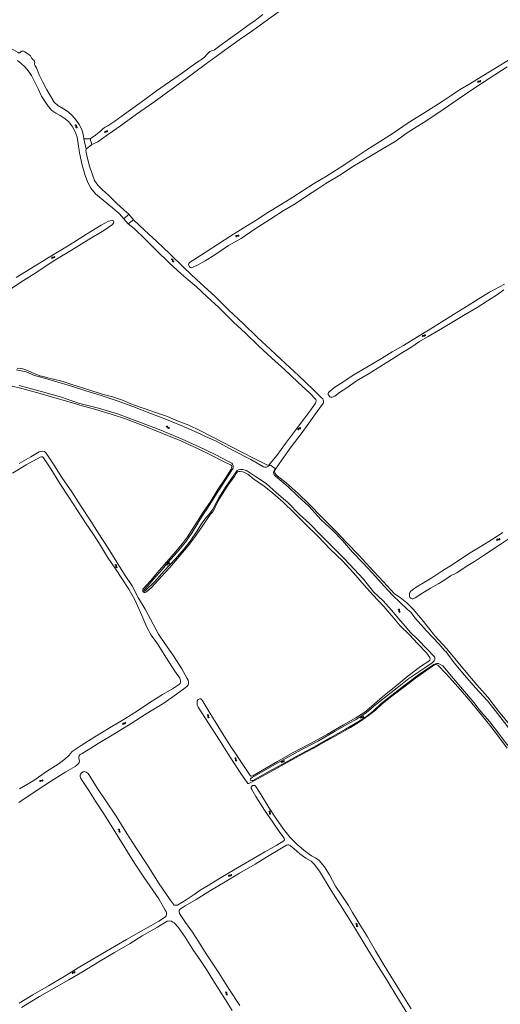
# Model space of a CAD drawing. Header units: metres. Extents: x 189705 to 199106, y 581686 to 588448.
# Tile 347 of 555: x 194411 to 194761, y 586314 to 587029. Entities that reach past the tile are written whole.
import ezdxf

# ---------------------------------------------------------------- set-up
doc = ezdxf.new("R2010")
doc.units = ezdxf.units.M
doc.layers.add('B-WA-OG-GBKN-G', color=7, linetype='Continuous', lineweight=18)

msp = doc.modelspace()

# ---------------------------------------------------------------- linework, layer by layer
at = {"layer": 'B-WA-OG-GBKN-G'}
for p, q in [((194744.275, 586984.071), (194744.405, 586984.457)), ((194744.405, 586984.457), (194744.614, 586984.709)), ((194744.528, 586983.644), (194744.661, 586984.029)), ((194744.614, 586984.709), (194744.946, 586984.778)), ((194744.661, 586984.029), (194744.873, 586984.28)), ((194744.873, 586984.28), (194745.192, 586984.347)), ((194744.946, 586984.778), (194745.347, 586984.71)), ((194745.192, 586984.347), (194745.602, 586984.284)), ((194745.347, 586984.71), (194745.75, 586984.643)), ((194745.602, 586984.284), (194746.004, 586984.214)), ((194745.75, 586984.643), (194746.073, 586984.708)), ((194746.004, 586984.214), (194746.326, 586984.279)), ((194746.073, 586984.708), (194746.291, 586984.964)), ((194746.291, 586984.964), (194746.423, 586985.351)), ((194746.326, 586984.279), (194746.544, 586984.537)), ((194746.544, 586984.537), (194746.675, 586984.924)), ((194451.393, 586952.752), (194451.793, 586952.676)), ((194451.779, 586953.064), (194452.18, 586952.99)), ((194451.793, 586952.676), (194452.071, 586952.502)), ((194452.071, 586952.502), (194452.184, 586952.196)), ((194452.18, 586951.781), (194452.169, 586951.374)), ((194452.169, 586951.374), (194452.28, 586951.064)), ((194452.18, 586952.99), (194452.459, 586952.819)), ((194452.184, 586952.196), (194452.18, 586951.781)), ((194452.28, 586951.064), (194452.566, 586950.886)), ((194452.459, 586952.819), (194452.576, 586952.501)), ((194452.566, 586952.095), (194452.557, 586951.686)), ((194452.557, 586951.686), (194452.668, 586951.376)), ((194452.576, 586952.501), (194452.566, 586952.095)), ((194452.566, 586950.886), (194452.968, 586950.811)), ((194452.668, 586951.376), (194452.953, 586951.197)), ((194452.953, 586951.197), (194453.355, 586951.122)), ((194472.995, 586947.498), (194473.073, 586947.898)), ((194473.073, 586947.898), (194473.248, 586948.174)), ((194473.248, 586948.174), (194473.567, 586948.287)), ((194473.383, 586947.506), (194473.56, 586947.783)), ((194473.56, 586947.783), (194473.867, 586947.892)), ((194473.567, 586948.287), (194473.974, 586948.272)), ((194473.867, 586947.892), (194474.282, 586947.883)), ((194473.974, 586948.272), (194474.382, 586948.259)), ((194474.282, 586947.883), (194474.69, 586947.866)), ((194474.382, 586948.259), (194474.693, 586948.365)), ((194474.69, 586947.866), (194475.001, 586947.973)), ((194474.693, 586948.365), (194474.876, 586948.648)), ((194474.876, 586948.648), (194474.956, 586949.049)), ((194475.001, 586947.973), (194475.183, 586948.257)), ((194475.183, 586948.257), (194475.262, 586948.658)), ((194473.302, 586947.107), (194473.383, 586947.506)), ((194568.364, 586871.825), (194568.494, 586872.211)), ((194568.494, 586872.211), (194568.704, 586872.463)), ((194568.617, 586871.398), (194568.75, 586871.783)), ((194568.704, 586872.463), (194569.035, 586872.532)), ((194568.75, 586871.783), (194568.962, 586872.034)), ((194568.962, 586872.034), (194569.281, 586872.101)), ((194569.035, 586872.532), (194569.436, 586872.464)), ((194569.281, 586872.101), (194569.691, 586872.037)), ((194569.436, 586872.464), (194569.839, 586872.397)), ((194569.691, 586872.037), (194570.093, 586871.968)), ((194569.839, 586872.397), (194570.162, 586872.462)), ((194570.093, 586871.968), (194570.415, 586872.032)), ((194570.162, 586872.462), (194570.38, 586872.718)), ((194570.38, 586872.718), (194570.512, 586873.105)), ((194570.415, 586872.032), (194570.633, 586872.29)), ((194570.633, 586872.29), (194570.764, 586872.677)), ((194434.475, 586856.104), (194434.572, 586856.499)), ((194434.572, 586856.499), (194434.76, 586856.767)), ((194434.76, 586856.767), (194435.085, 586856.864)), ((194434.762, 586855.698), (194434.862, 586856.093)), ((194434.862, 586856.093), (194435.053, 586856.361)), ((194435.053, 586856.361), (194435.365, 586856.454)), ((194435.085, 586856.864), (194435.49, 586856.829)), ((194435.365, 586856.454), (194435.779, 586856.425)), ((194435.49, 586856.829), (194435.897, 586856.796)), ((194435.779, 586856.425), (194436.186, 586856.389)), ((194435.897, 586856.796), (194436.213, 586856.887)), ((194436.186, 586856.389), (194436.502, 586856.48)), ((194436.213, 586856.887), (194436.41, 586857.161)), ((194436.41, 586857.161), (194436.509, 586857.557)), ((194436.502, 586856.48), (194436.697, 586856.755)), ((194436.697, 586856.755), (194436.796, 586857.152)), ((194521.431, 586855.129), (194521.838, 586855.108)), ((194521.772, 586855.49), (194522.179, 586855.472)), ((194521.838, 586855.108), (194522.138, 586854.974)), ((194522.138, 586854.974), (194522.291, 586854.686)), ((194522.179, 586855.472), (194522.478, 586855.341)), ((194522.291, 586854.686), (194522.344, 586854.275)), ((194522.478, 586855.341), (194522.637, 586855.042)), ((194522.637, 586855.042), (194522.683, 586854.638)), ((194522.683, 586854.638), (194522.73, 586854.232)), ((194522.344, 586854.275), (194522.388, 586853.869)), ((194522.388, 586853.869), (194522.54, 586853.577)), ((194522.54, 586853.577), (194522.848, 586853.44)), ((194522.73, 586854.232), (194522.882, 586853.94)), ((194522.848, 586853.44), (194523.257, 586853.421)), ((194522.882, 586853.94), (194523.189, 586853.801)), ((194523.189, 586853.801), (194523.597, 586853.782)), ((194704.105, 586799.202), (194704.203, 586799.597)), ((194704.203, 586799.597), (194704.39, 586799.865)), ((194704.39, 586799.865), (194704.715, 586799.962)), ((194704.392, 586798.796), (194704.492, 586799.191)), ((194704.492, 586799.191), (194704.683, 586799.459)), ((194704.683, 586799.459), (194704.995, 586799.552)), ((194704.715, 586799.962), (194705.12, 586799.927)), ((194704.995, 586799.552), (194705.409, 586799.523)), ((194705.12, 586799.927), (194705.527, 586799.894)), ((194705.409, 586799.523), (194705.816, 586799.487)), ((194705.527, 586799.894), (194705.844, 586799.985)), ((194705.816, 586799.487), (194706.132, 586799.578)), ((194705.844, 586799.985), (194706.04, 586800.258)), ((194706.04, 586800.258), (194706.139, 586800.655)), ((194706.132, 586799.578), (194706.327, 586799.853)), ((194706.327, 586799.853), (194706.426, 586800.249)), ((194517.709, 586733.257), (194518.087, 586733.411)), ((194517.865, 586733.729), (194518.241, 586733.885)), ((194518.087, 586733.411), (194518.415, 586733.416)), ((194518.241, 586733.885), (194518.568, 586733.893)), ((194518.415, 586733.416), (194518.676, 586733.221)), ((194518.568, 586733.893), (194518.839, 586733.69)), ((194518.676, 586733.221), (194518.898, 586732.871)), ((194518.839, 586733.69), (194519.052, 586733.343)), ((194519.052, 586733.343), (194519.266, 586732.996)), ((194519.266, 586732.996), (194519.528, 586732.796)), ((194519.864, 586732.8), (194520.242, 586732.956)), ((194615.127, 586732.93), (194615.04, 586732.613)), ((194615.086, 586733.335), (194615.127, 586732.93)), ((194615.495, 586733.054), (194615.539, 586732.649)), ((194518.898, 586732.871), (194519.11, 586732.522)), ((194519.11, 586732.522), (194519.372, 586732.322)), ((194519.372, 586732.322), (194519.709, 586732.328)), ((194519.528, 586732.796), (194519.864, 586732.8)), ((194519.709, 586732.328), (194520.087, 586732.484)), ((194613.721, 586732.002), (194613.633, 586731.677)), ((194613.633, 586731.677), (194613.676, 586731.27)), ((194613.987, 586732.197), (194613.721, 586732.002)), ((194614.381, 586732.303), (194613.987, 586732.197)), ((194614.132, 586731.719), (194614.042, 586731.395)), ((194614.042, 586731.395), (194614.086, 586730.989)), ((194614.398, 586731.914), (194614.132, 586731.719)), ((194614.779, 586732.418), (194614.381, 586732.303)), ((194614.791, 586732.023), (194614.398, 586731.914)), ((194615.04, 586732.613), (194614.779, 586732.418)), ((194615.184, 586732.13), (194614.791, 586732.023)), ((194615.455, 586732.332), (194615.184, 586732.13)), ((194615.539, 586732.649), (194615.455, 586732.332)), ((194758.159, 586651.176), (194758.277, 586651.566)), ((194758.277, 586651.566), (194758.478, 586651.824)), ((194758.426, 586650.757), (194758.546, 586651.146)), ((194758.478, 586651.824), (194758.807, 586651.904)), ((194758.546, 586651.146), (194758.75, 586651.403)), ((194758.75, 586651.403), (194759.067, 586651.481)), ((194758.807, 586651.904), (194759.21, 586651.849)), ((194759.067, 586651.481), (194759.478, 586651.43)), ((194759.21, 586651.849), (194759.615, 586651.795)), ((194759.478, 586651.43), (194759.882, 586651.374)), ((194759.615, 586651.795), (194759.936, 586651.87)), ((194759.882, 586651.374), (194760.203, 586651.449)), ((194759.936, 586651.87), (194760.146, 586652.133)), ((194760.146, 586652.133), (194760.265, 586652.524)), ((194760.203, 586651.449), (194760.412, 586651.713)), ((194760.412, 586651.713), (194760.531, 586652.104)), ((194480.47, 586633.16), (194480.863, 586633.053)), ((194480.863, 586633.053), (194481.127, 586632.857)), ((194480.88, 586633.44), (194481.274, 586633.335)), ((194481.127, 586632.857), (194481.215, 586632.543)), ((194481.274, 586633.335), (194481.539, 586633.143)), ((194481.539, 586633.143), (194481.63, 586632.817)), ((194481.63, 586632.817), (194481.588, 586632.412)), ((194518.113, 586633.165), (194518.122, 586633.572)), ((194518.122, 586633.572), (194518.247, 586633.874)), ((194518.247, 586633.874), (194518.543, 586634.039)), ((194518.481, 586632.831), (194518.493, 586633.238)), ((194518.493, 586633.238), (194518.621, 586633.541)), ((194518.543, 586634.039), (194518.947, 586634.093)), ((194518.621, 586633.541), (194518.906, 586633.7)), ((194518.906, 586633.7), (194519.316, 586633.761)), ((194518.947, 586634.093), (194519.351, 586634.148)), ((194519.316, 586633.761), (194519.721, 586633.813)), ((194519.351, 586634.148), (194519.64, 586634.306)), ((194519.64, 586634.306), (194519.773, 586634.615)), ((194519.721, 586633.813), (194520.01, 586633.971)), ((194519.773, 586634.615), (194519.784, 586635.024)), ((194520.01, 586633.971), (194520.141, 586634.282)), ((194520.141, 586634.282), (194520.152, 586634.69)), ((194481.179, 586632.13), (194481.136, 586631.724)), ((194481.136, 586631.724), (194481.221, 586631.407)), ((194481.215, 586632.543), (194481.179, 586632.13)), ((194481.221, 586631.407), (194481.493, 586631.207)), ((194481.493, 586631.207), (194481.888, 586631.101)), ((194481.588, 586632.412), (194481.547, 586632.006)), ((194481.547, 586632.006), (194481.633, 586631.688)), ((194481.633, 586631.688), (194481.903, 586631.487)), ((194481.903, 586631.487), (194482.298, 586631.381)), ((194686.41, 586600.713), (194686.804, 586600.612)), ((194686.804, 586600.612), (194687.071, 586600.42)), ((194686.816, 586600.999), (194687.211, 586600.9)), ((194687.071, 586600.42), (194687.164, 586600.108)), ((194687.133, 586599.694), (194687.096, 586599.288)), ((194687.096, 586599.288), (194687.186, 586598.971)), ((194687.164, 586600.108), (194687.133, 586599.694)), ((194687.186, 586598.971), (194687.461, 586598.775)), ((194687.211, 586600.9), (194687.479, 586600.712)), ((194687.461, 586598.775), (194687.857, 586598.675)), ((194687.479, 586600.712), (194687.574, 586600.387)), ((194687.538, 586599.982), (194687.504, 586599.575)), ((194687.504, 586599.575), (194687.594, 586599.258)), ((194687.574, 586600.387), (194687.538, 586599.982)), ((194687.594, 586599.258), (194687.867, 586599.061)), ((194687.867, 586599.061), (194688.263, 586598.961)), ((194487.962, 586518.498), (194487.78, 586518.224)), ((194488.049, 586518.896), (194487.962, 586518.498)), ((194488.349, 586518.501), (194488.265, 586518.102)), ((194547.544, 586524.085), (194547.932, 586523.958)), ((194547.932, 586523.958), (194548.185, 586523.75)), ((194547.968, 586524.344), (194548.356, 586524.22)), ((194548.2, 586523.021), (194548.136, 586522.618)), ((194548.136, 586522.618), (194548.206, 586522.297)), ((194548.185, 586523.75), (194548.258, 586523.432)), ((194548.258, 586523.432), (194548.2, 586523.021)), ((194548.206, 586522.297), (194548.467, 586522.083)), ((194548.356, 586524.22), (194548.611, 586524.015)), ((194548.467, 586522.083), (194548.856, 586521.957)), ((194548.623, 586523.282), (194548.562, 586522.878)), ((194548.562, 586522.878), (194548.632, 586522.557)), ((194548.611, 586524.015), (194548.685, 586523.684)), ((194548.685, 586523.684), (194548.623, 586523.282)), ((194548.632, 586522.557), (194548.891, 586522.342)), ((194548.891, 586522.342), (194549.28, 586522.216)), ((194659.165, 586522.018), (194659.283, 586522.408)), ((194659.283, 586522.408), (194659.484, 586522.666)), ((194659.43, 586521.598), (194659.551, 586521.988)), ((194659.484, 586522.666), (194659.814, 586522.745)), ((194659.551, 586521.988), (194659.755, 586522.245)), ((194659.755, 586522.245), (194660.072, 586522.322)), ((194659.814, 586522.745), (194660.216, 586522.69)), ((194660.072, 586522.322), (194660.484, 586522.271)), ((194660.216, 586522.69), (194660.621, 586522.635)), ((194660.484, 586522.271), (194660.888, 586522.214)), ((194660.621, 586522.635), (194660.942, 586522.71)), ((194660.888, 586522.214), (194661.209, 586522.288)), ((194660.942, 586522.71), (194661.152, 586522.973)), ((194661.152, 586522.973), (194661.272, 586523.363)), ((194661.209, 586522.288), (194661.418, 586522.553)), ((194661.418, 586522.553), (194661.538, 586522.944)), ((194486.151, 586517.774), (194486.065, 586517.375)), ((194486.336, 586518.056), (194486.151, 586517.774)), ((194486.649, 586518.158), (194486.336, 586518.056)), ((194486.451, 586517.379), (194486.366, 586516.979)), ((194486.638, 586517.659), (194486.451, 586517.379)), ((194486.951, 586517.761), (194486.638, 586517.659)), ((194487.057, 586518.135), (194486.649, 586518.158)), ((194487.359, 586517.741), (194486.951, 586517.761)), ((194487.471, 586518.12), (194487.057, 586518.135)), ((194487.765, 586517.72), (194487.359, 586517.741)), ((194487.78, 586518.224), (194487.471, 586518.12)), ((194488.087, 586517.828), (194487.765, 586517.72)), ((194488.265, 586518.102), (194488.087, 586517.828)), ((194567.496, 586492.67), (194567.885, 586492.549)), ((194567.885, 586492.549), (194568.143, 586492.344)), ((194567.916, 586492.935), (194568.306, 586492.817)), ((194568.169, 586491.616), (194568.111, 586491.212)), ((194568.111, 586491.212), (194568.186, 586490.891)), ((194568.143, 586492.344), (194568.22, 586492.028)), ((194568.22, 586492.028), (194568.169, 586491.616)), ((194568.186, 586490.891), (194568.45, 586490.682)), ((194568.306, 586492.817), (194568.564, 586492.615)), ((194568.45, 586490.682), (194568.841, 586490.562)), ((194568.587, 586491.883), (194568.533, 586491.479)), ((194568.533, 586491.479), (194568.607, 586491.158)), ((194568.564, 586492.615), (194568.643, 586492.286)), ((194568.643, 586492.286), (194568.587, 586491.883)), ((194568.607, 586491.158), (194568.87, 586490.948)), ((194568.87, 586490.948), (194569.261, 586490.828)), ((194601.499, 586489.652), (194601.602, 586490.046)), ((194601.602, 586490.046), (194601.794, 586490.311)), ((194601.781, 586489.243), (194601.887, 586489.636)), ((194601.794, 586490.311), (194602.12, 586490.403)), ((194601.887, 586489.636), (194602.081, 586489.901)), ((194602.081, 586489.901), (194602.395, 586489.99)), ((194602.12, 586490.403), (194602.525, 586490.363)), ((194602.395, 586489.99), (194602.808, 586489.955)), ((194602.525, 586490.363), (194602.931, 586490.324)), ((194602.808, 586489.955), (194603.214, 586489.913)), ((194602.931, 586490.324), (194603.249, 586490.41)), ((194603.214, 586489.913), (194603.531, 586489.999)), ((194603.249, 586490.41), (194603.449, 586490.681)), ((194603.449, 586490.681), (194603.554, 586491.076)), ((194603.531, 586489.999), (194603.73, 586490.272)), ((194603.73, 586490.272), (194603.835, 586490.667)), ((194425.885, 586476.197), (194425.782, 586475.801)), ((194426.083, 586476.47), (194425.885, 586476.197)), ((194426.168, 586475.789), (194426.065, 586475.393)), ((194426.4, 586476.558), (194426.083, 586476.47)), ((194426.367, 586476.06), (194426.168, 586475.789)), ((194426.684, 586476.148), (194426.367, 586476.06)), ((194426.806, 586476.518), (194426.4, 586476.558)), ((194427.091, 586476.111), (194426.684, 586476.148)), ((194427.219, 586476.485), (194426.806, 586476.518)), ((194427.496, 586476.072), (194427.091, 586476.111)), ((194427.533, 586476.575), (194427.219, 586476.485)), ((194427.821, 586476.166), (194427.496, 586476.072)), ((194427.726, 586476.841), (194427.533, 586476.575)), ((194427.83, 586477.234), (194427.726, 586476.841)), ((194428.012, 586476.432), (194427.821, 586476.166)), ((194428.113, 586476.826), (194428.012, 586476.432)), ((194592.429, 586454.124), (194592.805, 586453.967)), ((194592.805, 586453.967), (194593.042, 586453.74)), ((194592.872, 586454.349), (194593.249, 586454.195)), ((194593.249, 586454.195), (194593.487, 586453.97)), ((194593.487, 586453.97), (194593.535, 586453.635)), ((194593, 586453.012), (194592.905, 586452.615)), ((194592.905, 586452.615), (194592.949, 586452.289)), ((194592.949, 586452.289), (194593.192, 586452.056)), ((194593.089, 586453.417), (194593, 586453.012)), ((194593.042, 586453.74), (194593.089, 586453.417)), ((194593.192, 586452.056), (194593.57, 586451.9)), ((194593.442, 586453.239), (194593.349, 586452.841)), ((194593.349, 586452.841), (194593.393, 586452.515)), ((194593.393, 586452.515), (194593.635, 586452.281)), ((194593.535, 586453.635), (194593.442, 586453.239)), ((194593.635, 586452.281), (194594.013, 586452.125)), ((194482.729, 586440.803), (194483.126, 586440.713)), ((194483.126, 586441.101), (194483.524, 586441.014)), ((194483.126, 586440.713), (194483.398, 586440.53)), ((194483.398, 586440.53), (194483.5, 586440.22)), ((194483.482, 586439.806), (194483.456, 586439.398)), ((194483.5, 586440.22), (194483.482, 586439.806)), ((194483.524, 586441.014), (194483.797, 586440.833)), ((194483.797, 586440.833), (194483.902, 586440.511)), ((194483.878, 586440.105), (194483.855, 586439.697)), ((194483.855, 586439.697), (194483.955, 586439.384)), ((194483.902, 586440.511), (194483.878, 586440.105)), ((194483.456, 586439.398), (194483.555, 586439.085)), ((194483.555, 586439.085), (194483.836, 586438.897)), ((194483.836, 586438.897), (194484.235, 586438.808)), ((194483.955, 586439.384), (194484.233, 586439.195)), ((194484.233, 586439.195), (194484.632, 586439.106)), ((194563.116, 586406.846), (194563.191, 586407.246)), ((194563.191, 586407.246), (194563.363, 586407.525)), ((194563.363, 586407.525), (194563.682, 586407.64)), ((194563.426, 586406.458), (194563.503, 586406.858)), ((194563.503, 586406.858), (194563.678, 586407.135)), ((194563.678, 586407.135), (194563.985, 586407.247)), ((194563.682, 586407.64), (194564.088, 586407.628)), ((194563.985, 586407.247), (194564.4, 586407.241)), ((194564.088, 586407.628), (194564.496, 586407.618)), ((194564.4, 586407.241), (194564.807, 586407.228)), ((194564.496, 586407.618), (194564.807, 586407.727)), ((194564.807, 586407.727), (194564.987, 586408.011)), ((194564.807, 586407.228), (194565.118, 586407.337)), ((194564.987, 586408.011), (194565.064, 586408.413)), ((194565.118, 586407.337), (194565.297, 586407.623)), ((194565.297, 586407.623), (194565.374, 586408.024)), ((194655.521, 586372.329), (194655.916, 586372.233)), ((194655.916, 586372.233), (194656.186, 586372.045)), ((194655.923, 586372.62), (194656.319, 586372.527)), ((194656.186, 586372.045), (194656.283, 586371.734)), ((194656.258, 586371.32), (194656.226, 586370.913)), ((194656.226, 586370.913), (194656.321, 586370.598)), ((194656.283, 586371.734), (194656.258, 586371.32)), ((194656.319, 586372.527), (194656.589, 586372.342)), ((194656.321, 586370.598), (194656.598, 586370.405)), ((194656.589, 586372.342), (194656.689, 586372.018)), ((194656.598, 586370.405), (194656.995, 586370.31)), ((194656.659, 586371.613), (194656.63, 586371.205)), ((194656.63, 586371.205), (194656.724, 586370.89)), ((194656.689, 586372.018), (194656.659, 586371.613)), ((194656.724, 586370.89), (194657, 586370.697)), ((194657, 586370.697), (194657.397, 586370.602)), ((194449.29, 586336.378), (194449.381, 586336.775)), ((194449.381, 586336.775), (194449.564, 586337.046)), ((194449.564, 586337.046), (194449.887, 586337.148)), ((194449.584, 586335.978), (194449.678, 586336.374)), ((194449.678, 586336.374), (194449.864, 586336.645)), ((194449.864, 586336.645), (194450.174, 586336.744)), ((194449.887, 586337.148), (194450.293, 586337.121)), ((194450.174, 586336.744), (194450.589, 586336.721)), ((194450.293, 586337.121), (194450.7, 586337.094)), ((194450.589, 586336.721), (194450.995, 586336.692)), ((194450.7, 586337.094), (194451.015, 586337.19)), ((194450.995, 586336.692), (194451.31, 586336.788)), ((194451.015, 586337.19), (194451.207, 586337.467)), ((194451.207, 586337.467), (194451.299, 586337.865)), ((194451.31, 586336.788), (194451.501, 586337.067)), ((194451.501, 586337.067), (194451.593, 586337.465)), ((194560.803, 586322.613), (194561.189, 586322.481)), ((194561.189, 586322.481), (194561.44, 586322.27)), ((194561.23, 586322.867), (194561.617, 586322.738)), ((194561.447, 586321.541), (194561.378, 586321.139)), ((194561.378, 586321.139), (194561.444, 586320.816)), ((194561.44, 586322.27), (194561.509, 586321.951)), ((194561.444, 586320.816), (194561.703, 586320.6)), ((194561.509, 586321.951), (194561.447, 586321.541)), ((194561.617, 586322.738), (194561.869, 586322.53)), ((194561.703, 586320.6), (194562.09, 586320.469)), ((194561.872, 586321.797), (194561.807, 586321.394)), ((194561.807, 586321.394), (194561.873, 586321.071)), ((194561.869, 586322.53), (194561.939, 586322.198)), ((194561.939, 586322.198), (194561.872, 586321.797)), ((194561.873, 586321.071), (194562.129, 586320.854)), ((194562.129, 586320.854), (194562.517, 586320.723))]:
    msp.add_line(p, q, dxfattribs=at)
at = {"layer": 'B-WA-OG-GBKN-G', "flags": 128}
for points in [[(194601.861, 587036.901), (194591.614, 587029.352)], [(194542.66, 587000), (194545.79, 587002.243), (194547.52, 587004.462), (194549.5, 587006.214), (194551.438, 587007.051), (194552.546, 587007.282), (194552.979, 587007.487), (194558.714, 587011.85), (194566.528, 587017.507), (194573.308, 587022.337), (194577.118, 587025.248), (194582.577, 587028.895), (194588.043, 587033.215)], [(194591.614, 587029.352), (194580.86, 587021.462), (194570.986, 587014.643), (194560.447, 587007.352), (194550.431, 587000)], [(194421.431, 587000), (194420.692, 587000.381), (194419.973, 587001.102), (194419.605, 587002.16), (194419.019, 587003.037), (194417.78, 587004.13), (194416.57, 587004.883), (194415.025, 587006.111), (194413.956, 587006.58), (194412.843, 587006.559), (194412.084, 587005.965), (194411.45, 587005.409), (194410.376, 587005.427), (194410.038, 587005.587), (194403.362, 587009.481), (194396.327, 587014.001), (194389.692, 587018.064), (194384.875, 587021.219), (194379.626, 587024.39), (194378.712, 587024.655)], [(194409.608, 586999.674), (194412.278, 586997.668), (194415.078, 586995.02), (194417.573, 586992.074), (194419.733, 586988.896), (194422.081, 586984.36), (194424.729, 586979.102), (194427.135, 586973.918), (194429.497, 586970.076), (194431.98, 586966.567), (194434.658, 586963.475), (194437.458, 586961.481), (194440.673, 586959.673), (194444.373, 586957.336), (194447.06, 586955.127), (194449.615, 586951.572), (194451.663, 586947.786), (194453.045, 586944.105), (194453.632, 586940.852), (194454.819, 586932.533), (194456.634, 586923.564), (194458.846, 586916.103), (194460.959, 586910.496), (194462.979, 586906.838), (194466.462, 586902.828), (194471.964, 586898.178), (194478.793, 586892.625), (194483.849, 586888.359), (194487.009, 586884.731)], [(194457.986, 586942.731), (194457.452, 586946.101), (194456.527, 586949.626), (194454.424, 586953.151), (194452.194, 586956.494), (194449.335, 586959.751), (194446.464, 586962.466), (194443.089, 586964.682), (194439.088, 586967.048), (194436.346, 586969.565), (194433.782, 586973.487), (194430.902, 586978.454), (194428.081, 586984.074), (194425.348, 586989.393), (194424.656, 586991.351), (194424.008, 586993.282), (194423.498, 586994.532), (194422.445, 586995.891), (194422.011, 586996.904), (194422.007, 586997.821), (194422.316, 586998.557), (194422.115, 586999.312), (194421.611, 586999.907), (194421.431, 587000)], [(194462.491, 586942.853), (194466.328, 586945.411), (194470.277, 586948.61), (194471.778, 586950.015), (194473.514, 586951.345), (194475.344, 586952.307), (194480.472, 586955.644), (194485.732, 586959.608), (194493.417, 586965.176), (194502.249, 586971.413), (194510.773, 586977.588), (194520.257, 586984.21), (194529.7, 586990.729), (194535.362, 586994.957), (194541.811, 586999.392), (194542.66, 587000)], [(194550.431, 587000), (194549.153, 586999.062), (194535.838, 586989.204), (194524.081, 586980.641), (194508.729, 586969.472), (194496.23, 586960.649), (194484.581, 586952.373), (194473.435, 586944.505), (194467.954, 586940.654), (194465.452, 586939.332), (194463.62, 586938.782)], [(194699.71, 586958.001), (194705.957, 586961.914), (194712.447, 586966.021), (194719.236, 586970.484), (194725.918, 586974.805), (194731.292, 586978.387), (194738.61, 586982.826), (194746.948, 586987.921), (194754.924, 586992.674), (194764.467, 586998.542), (194766.762, 587000)], [(194765.818, 586995.023), (194752.733, 586986.746), (194740.992, 586978.932), (194730.1, 586971.652), (194719.259, 586964.24), (194711.848, 586958.952), (194704.718, 586954.407), (194700.315, 586951.672), (194693.098, 586947.057), (194684.423, 586940.99), (194675.735, 586935.781), (194666.003, 586929.894), (194654.825, 586923.343), (194644.099, 586916.469), (194633.973, 586910.33), (194628.079, 586906.406), (194619.92, 586901.152), (194611.671, 586895.646), (194602.899, 586890.444), (194593.109, 586884.112), (194582.48, 586877.296), (194572.283, 586870.384), (194563.24, 586865.22), (194553.218, 586858.443), (194546.104, 586854.066), (194540.073, 586850.865)], [(194540.073, 586850.865), (194536.255, 586849.063), (194535.468, 586849.199), (194534.874, 586849.831), (194534.009, 586851.379), (194534.196, 586852.192), (194534.879, 586852.85), (194538.652, 586855.438), (194546.914, 586860.731), (194555.112, 586865.933), (194564.864, 586872.278), (194573.809, 586877.867), (194583.335, 586883.793), (194591.636, 586889.169), (194600.891, 586894.765), (194609.889, 586900.355), (194617.531, 586905.286), (194624.897, 586910.024), (194634.359, 586915.717), (194643.556, 586921.578), (194653.559, 586928.019), (194663.646, 586934.712), (194672.914, 586940.657), (194683.64, 586947.466), (194693.002, 586953.938), (194699.71, 586958.001)], [(194462.491, 586942.853), (194457.986, 586942.731)], [(194459.55, 586935.33), (194457.986, 586942.731)], [(194462.491, 586942.853), (194463.62, 586938.782)], [(194459.55, 586935.33), (194459.257, 586934.313), (194460.374, 586929.459), (194461.921, 586923.043), (194463.93, 586917.403), (194465.747, 586912.567), (194468.104, 586909.109), (194471.484, 586905.734), (194475.777, 586901.864), (194481.711, 586896.054), (194487.245, 586890.919), (194490.691, 586888.158)], [(194459.55, 586935.33), (194463.62, 586938.782)], [(194399.994, 586830.381), (194412.157, 586838.537), (194423.67, 586845.975), (194435.638, 586853.884), (194448.96, 586861.863), (194461.141, 586869.338), (194472.4, 586876.155), (194478.68, 586880.54), (194479.473, 586881.717), (194479.649, 586882.571), (194479.353, 586883.311), (194478.531, 586883.565), (194476.982, 586883.322), (194475.932, 586883.033), (194470.387, 586880.013), (194459.835, 586873.46), (194447.122, 586865.533), (194433.968, 586857.567), (194422.462, 586850.389), (194408.672, 586841.984)], [(194487.009, 586884.731), (194490.691, 586888.158)], [(194487.009, 586884.731), (194490.197, 586881.033)], [(194494.032, 586884.011), (194490.197, 586881.033)], [(194490.691, 586888.158), (194494.032, 586884.011)], [(194540.124, 586840.3), (194530.938, 586849.09), (194520.401, 586859.25), (194510.989, 586868.157), (194502.041, 586876.422), (194494.032, 586884.011)], [(194490.197, 586881.033), (194494.446, 586877.76), (194502.403, 586869.846), (194510.826, 586861.615), (194520.063, 586852.592), (194528.675, 586844.606), (194533.841, 586840.281), (194539.531, 586835.398), (194547.539, 586828.008), (194556.064, 586820.134), (194566.854, 586809.519), (194575.488, 586801.452), (194584.948, 586792.359), (194594.583, 586783.524), (194603.778, 586775.244), (194613.593, 586765.894), (194622.189, 586757.891), (194626.545, 586753.422), (194626.797, 586752.474), (194626.688, 586751.538), (194626.488, 586750.796), (194622.909, 586745.97), (194617.951, 586739.02), (194611.238, 586730.051), (194604.577, 586721.449), (194598.271, 586712.616), (194592.532, 586705.576), (194591.713, 586705.517), (194590.939, 586705.775), (194582.77, 586709.927), (194572.331, 586715.368), (194558.658, 586722.356), (194542.368, 586730.72), (194534.26, 586734.65), (194526.493, 586737.659), (194518.714, 586740.901), (194510.792, 586743.736), (194501.768, 586746.754), (194493.192, 586749.81), (194485.976, 586752.824), (194478.719, 586755.185), (194470.504, 586757.398), (194462.315, 586760.058), (194453.123, 586763.031), (194449.097, 586764.29), (194441.808, 586766.618), (194435.8, 586768.159), (194431.773, 586769.185), (194429.164, 586769.858), (194425.894, 586770.447)], [(194768.65, 586515.693), (194759.57, 586526.915), (194751.773, 586537.111), (194743.681, 586545.998), (194734.839, 586556.671), (194727.876, 586565.191), (194721.874, 586572.059), (194713.181, 586581.591), (194704.1, 586593.187), (194697.55, 586600.887), (194692.936, 586605.491), (194688.129, 586609.406), (194683.831, 586612.146), (194675.855, 586620.755), (194668.659, 586628.5), (194657.843, 586640.238), (194649.138, 586649.189), (194640.987, 586657.94), (194630.817, 586668.007), (194621.705, 586677.248), (194613.729, 586685.064), (194605.107, 586692.86), (194598.468, 586697.973), (194597.603, 586698.934), (194596.912, 586699.966), (194596.693, 586700.863), (194596.957, 586701.927), (194602.27, 586709.716), (194608.66, 586718.956), (194616.01, 586728.396), (194621.588, 586736.268), (194627.746, 586744.644), (194632.124, 586750.935), (194632.22, 586752.109), (194632.02, 586752.806), (194631.639, 586753.76), (194631.026, 586754.392), (194624.644, 586760.622), (194614.157, 586770.701), (194604.704, 586779.459), (194593.598, 586789.673), (194584.338, 586798.36), (194573.896, 586808.716), (194563.462, 586818.376), (194553.266, 586828.346), (194540.124, 586840.3)], [(194763.43, 586833.057), (194758.761, 586829.733), (194751.641, 586825.124), (194743.92, 586820.322), (194735.187, 586815.152), (194725.655, 586809.362), (194716.006, 586803.63), (194708.408, 586799.209), (194702.133, 586795.432), (194695.838, 586791.25), (194688.44, 586786.809), (194681.661, 586782.549), (194673.961, 586777.599), (194665.492, 586772.241), (194656.217, 586766.832), (194649.155, 586761.914), (194643.996, 586758.571), (194640.397, 586755.886), (194639.32, 586755.273), (194638.468, 586754.989), (194637.507, 586754.982), (194636.739, 586755.394), (194636.249, 586755.923), (194635.739, 586756.904), (194635.59, 586757.82), (194635.861, 586758.452), (194636.287, 586758.891), (194640.472, 586762.26), (194646.386, 586766.061), (194653.752, 586770.928), (194663.781, 586776.886), (194674.475, 586783.082), (194682.176, 586787.936), (194690.425, 586792.7), (194700.577, 586798.825), (194709.735, 586804.408), (194718.346, 586809.811), (194726.911, 586815.162), (194736.16, 586820.9), (194744.692, 586826.244), (194753.071, 586831.279), (194760.385, 586835.275), (194763.874, 586837.179)], [(194425.894, 586770.447), (194421.733, 586772.328), (194415.811, 586774.828), (194413.474, 586775.585), (194411.92, 586775.892), (194409.343, 586776.027)], [(194645.995, 586650.991), (194639.193, 586657.82), (194630.527, 586665.959), (194621.524, 586675.89), (194613.613, 586683.177), (194606.592, 586689.968), (194597.396, 586697.609), (194596.435, 586698.512), (194596.048, 586699.273), (194595.989, 586700.344), (194596.066, 586701.079), (194597.066, 586703.228), (194593.71, 586705.71), (194592.336, 586704.878), (194590.885, 586704.251), (194589.563, 586704.186), (194588.576, 586704.444), (194579.484, 586709.769), (194565.922, 586716.487), (194554.185, 586723.069), (194546.301, 586726.518), (194542.637, 586728.496), (194528.697, 586734.472), (194516.724, 586739.368), (194505.889, 586743.446), (194493.488, 586748.33), (194482.238, 586752.306), (194470.509, 586756.178), (194459.245, 586759.661), (194448.216, 586763.402), (194438.181, 586766.222), (194429.26, 586768.793), (194421.919, 586770.907), (194415.94, 586773.524), (194408.7, 586774.809)], [(194559.119, 586708.546), (194550.473, 586712.794), (194541.479, 586717.339), (194528.381, 586723.384), (194514.66, 586728.894), (194500.408, 586734.695), (194488.214, 586739.366), (194477.747, 586742.769), (194466.522, 586746.07), (194456.747, 586748.818), (194448.066, 586751.492), (194438.478, 586754.175), (194426.107, 586757.751), (194412.693, 586761.271), (194400.742, 586764.34)], [(194410.905, 586763.559), (194426.209, 586759.342), (194441.526, 586755.022), (194453.941, 586750.707), (194468.637, 586746.958), (194482.478, 586742.861), (194497.973, 586737.154), (194513.934, 586730.966)], [(194513.934, 586730.966), (194529.467, 586724.65), (194541.762, 586718.911), (194553.472, 586713.367), (194563.241, 586708.332), (194565.454, 586707.087), (194566.138, 586706.372), (194566.5, 586705.075), (194566.552, 586704.475), (194566.494, 586703.482), (194564.966, 586701.23), (194559.041, 586691.829), (194552.69, 586682.092), (194548.441, 586675.123), (194544.314, 586668.942), (194536.635, 586656.792), (194531.774, 586649.778), (194525.731, 586642.473), (194518.902, 586634.794), (194515.201, 586629.948), (194508.475, 586622.663), (194504.6, 586618.191), (194501.704, 586615.061), (194501.53, 586614.519), (194501.743, 586614.203), (194502.053, 586614.1), (194502.414, 586614.119), (194502.621, 586614.216), (194509.618, 586620.966), (194516.408, 586628.749), (194524.611, 586637.557), (194530.827, 586644.791), (194535.321, 586650.437), (194540.293, 586657.864), (194543.819, 586663.465), (194546.876, 586667.633), (194549.41, 586670.298), (194551.841, 586673.634), (194554.059, 586678.196), (194556.005, 586682.003), (194560.854, 586689.681), (194566.96, 586698.444), (194569.339, 586701.805), (194570.5, 586702.354), (194571.868, 586702.522), (194573.494, 586702.452), (194575.358, 586702.007), (194576.274, 586701.653), (194582.83, 586697.398), (194590.463, 586692.291)], [(194465.905, 586508.268), (194477.074, 586515.053), (194487.671, 586521.353), (194497.018, 586527.027), (194505.95, 586533.025), (194515.167, 586538.862), (194522.399, 586543.148), (194527.575, 586546.46), (194528.029, 586546.964), (194528.284, 586547.831), (194528.254, 586548.835), (194527.997, 586549.957), (194527.649, 586550.78), (194524.188, 586555.963), (194517.983, 586565.479), (194511.371, 586575.695), (194506.928, 586582.104), (194503.618, 586587.844), (194499.26, 586597.997), (194494.954, 586607.658), (194490.682, 586615.518), (194485.548, 586623.172), (194480.874, 586630.34), (194475.185, 586638.818), (194469.246, 586648.405), (194464.481, 586655.942), (194459.631, 586662.89), (194453.181, 586672.769), (194446.996, 586682.446), (194440.423, 586692.397), (194433.858, 586703.06), (194428.982, 586710.299), (194428.511, 586710.968), (194427.722, 586711.617), (194427.074, 586711.741), (194426.219, 586711.549), (194416.05, 586705.864), (194406.107, 586699.815)], [(194410.948, 586706.898), (194419.431, 586711.79), (194425.514, 586715.223), (194426.442, 586715.675), (194427.491, 586715.925), (194429.233, 586715.669), (194429.848, 586715.182), (194430.494, 586714.455), (194435.304, 586707.093), (194441.967, 586696.779), (194449.096, 586686.179), (194455.927, 586675.665), (194463.023, 586664.897), (194468.311, 586656.407), (194475.484, 586645.386), (194481.888, 586635.215), (194487.543, 586626.167), (194493.006, 586618.013), (194497.742, 586609.006), (194502.622, 586601.002), (194508.254, 586590.173), (194512.209, 586582.76), (194516.716, 586576.066), (194523.116, 586567.01), (194529.212, 586557.662), (194532.177, 586552.351)], [(194581.773, 586695.289), (194577.185, 586699.029), (194575.372, 586700.131), (194573.475, 586700.795), (194571.584, 586701.149), (194570.63, 586701.11), (194569.578, 586700.671), (194568.759, 586699.542), (194567.38, 586697.413), (194563.066, 586691.56), (194558.849, 586684.805), (194555.722, 586679.623), (194553.55, 586675.126), (194552.725, 586673.429), (194551.641, 586671.784), (194551.022, 586670.939), (194550.074, 586670.009), (194547.811, 586666.931), (194544.059, 586661.04), (194538.307, 586653.039), (194533.909, 586646.959), (194527.35, 586639.291), (194520.344, 586631.338), (194514.28, 586624.614), (194507.04, 586616.682), (194503.594, 586613.612), (194502.622, 586613.148), (194501.87, 586613.13), (194501.262, 586613.449), (194500.829, 586613.987), (194500.747, 586614.842), (194500.89, 586615.399), (194506.325, 586621.464), (194512.799, 586629.132), (194518.189, 586635.385), (194524.637, 586642.665), (194529.715, 586648.62), (194533.372, 586653.633), (194536.726, 586658.963), (194539.423, 586663.051), (194544.32, 586670.693), (194550.162, 586679.571), (194555.487, 586687.895), (194560.942, 586696.283), (194565.075, 586702.69), (194565.41, 586703.619), (194565.481, 586704.671), (194565.216, 586705.381), (194564.59, 586705.935), (194559.119, 586708.546)], [(194616.318, 586500), (194622.725, 586503.359), (194635.205, 586510.188), (194646.892, 586517.03), (194655.696, 586521.904), (194662.236, 586526.164), (194667.428, 586530.456), (194675.218, 586537.367), (194685.189, 586545.351), (194693.902, 586552.527), (194702.77, 586559.388), (194708.955, 586563.125), (194709.703, 586563.906), (194709.922, 586564.848), (194709.606, 586565.802), (194708.844, 586566.912), (194707.327, 586568.963), (194700.687, 586575.914), (194694.904, 586582.318), (194688.083, 586588.761), (194681.843, 586596.209), (194676.015, 586602.981), (194668.213, 586611.313), (194661.85, 586618.543), (194654.131, 586627.339), (194645.948, 586636.045), (194637.204, 586644.629), (194628.06, 586653.915), (194619.438, 586662.589), (194610.881, 586671.107), (194602.925, 586678.859), (194595.239, 586685.572), (194588.154, 586691.111), (194581.773, 586695.289)], [(194590.463, 586692.291), (194598.084, 586685.649), (194606.228, 586678.504), (194614.753, 586669.824), (194622.051, 586663.188), (194630.215, 586654.882), (194638.378, 586646.698), (194647.425, 586637.606), (194654.447, 586630.041), (194661.403, 586622.67), (194668.664, 586613.673), (194675.537, 586607.044), (194681.68, 586600.279), (194686.85, 586594.236), (194691.632, 586588.651), (194695.556, 586584.014), (194700.35, 586579.455), (194708.139, 586571.394), (194712.366, 586567.008), (194712.999, 586566.292), (194713.244, 586565.518), (194713.167, 586564.493), (194712.819, 586563.428), (194711.832, 586562.415), (194711.394, 586561.86), (194705.912, 586558.42), (194694.322, 586550.681), (194685.803, 586543.705), (194675.961, 586536.134), (194668.731, 586530.119), (194663.372, 586525.595), (194656.071, 586520.825), (194650.505, 586517.817), (194640.798, 586512.279), (194628.608, 586505.385), (194618.52, 586500)], [(194770.258, 586654.22), (194760.668, 586647.901), (194750.194, 586640.859), (194742.132, 586635.689), (194736.095, 586631.959), (194729.349, 586627.299), (194724.743, 586625.142), (194720.628, 586622.348), (194716.217, 586619.585), (194709.973, 586616.241), (194703.846, 586612.298), (194698.957, 586609.161), (194697.564, 586608.496), (194696.758, 586608.444), (194695.771, 586608.869), (194695.164, 586609.521), (194694.777, 586610.508), (194694.731, 586611.979), (194695.027, 586612.998), (194695.672, 586614.121), (194699.69, 586616.986), (194706.133, 586620.853), (194712.603, 586624.68), (194718.227, 586628.501), (194726.65, 586633.678), (194733.409, 586638.338), (194738.872, 586641.881), (194747.308, 586646.942), (194754.564, 586651.337), (194762.658, 586656.611)], [(194778.008, 586500), (194772.885, 586506.731), (194763.869, 586518.669), (194755.524, 586529.439), (194751.522, 586534.27), (194742.894, 586543.814), (194734.911, 586553.05), (194727.296, 586562.046), (194722.629, 586568.386), (194721.435, 586569.992), (194720.532, 586570.675), (194716.163, 586575.667), (194707.29, 586585.282), (194699.042, 586594.498), (194695.873, 586598.69), (194693.234, 586600.644), (194687.975, 586605.784), (194682.522, 586611.233), (194676.346, 586617.688), (194667.917, 586627.22), (194661.18, 586634.385), (194653.43, 586642.394), (194645.995, 586650.991)], [(194648.294, 586513.675), (194657.059, 586518.968), (194663.489, 586523.034), (194668.519, 586527.016), (194674.233, 586532.463), (194682.018, 586538.536), (194691.653, 586545.919), (194702.288, 586553.877), (194711.44, 586560.086), (194712.588, 586560.861), (194714.452, 586561.506), (194715.8, 586561.436), (194717.716, 586560.578), (194718.988, 586559.779), (194724.26, 586553.652), (194733.431, 586542.895), (194741.866, 586532.957), (194744.409, 586529.345), (194747.9, 586525.263), (194753.179, 586519.059), (194760.246, 586509.778), (194764.557, 586504.141), (194767.952, 586500)], [(194765.765, 586500), (194759.64, 586508.366), (194753.251, 586516.789), (194745.661, 586525.85), (194737.949, 586535.292), (194730.056, 586544.579), (194721.68, 586553.724), (194715.381, 586560.327), (194714.291, 586560.682), (194713.226, 586560.662), (194707.512, 586556.615), (194699.07, 586550.774), (194690.66, 586544.217), (194681.998, 586537.673), (194674.898, 586532.258), (194669.958, 586527.65), (194665.076, 586523.591), (194658.51, 586519.06), (194651.912, 586515.097), (194640.186, 586508.513), (194629.196, 586502.316), (194624.899, 586500)], [(194532.177, 586552.351), (194533.135, 586550.697), (194533.819, 586549.335), (194534.03, 586547.903), (194533.924, 586546.789), (194533.455, 586545.495), (194532.805, 586544.738), (194531.689, 586543.802), (194525.396, 586539.125), (194515.983, 586532.577), (194503.257, 586524.824), (194492.289, 586517.897), (194480.925, 586510.782), (194468.343, 586503.263), (194463.067, 586500)], [(194540.289, 586534.354), (194540.986, 586535.212), (194542.166, 586535.741), (194542.927, 586535.716), (194543.883, 586534.858), (194549.053, 586526.332), (194555.281, 586516.076), (194561.291, 586506.666), (194565.62, 586500)], [(194560.195, 586500), (194556.575, 586505.665), (194548.63, 586518.19), (194541.149, 586529.703), (194540.407, 586531.225), (194540.289, 586534.354)], [(194623.736, 586500), (194626.584, 586501.501), (194637.09, 586507.369), (194648.294, 586513.675)], [(194453.153, 586500), (194455.929, 586501.909), (194465.905, 586508.268)], [(194463.067, 586500), (194456.798, 586496.123), (194455.332, 586495.316), (194454.384, 586494.424), (194454.247, 586493.816), (194454.341, 586492.572), (194454.572, 586491.535), (194454.759, 586490.757), (194454.549, 586489.611), (194454.042, 586488.705), (194452.887, 586487.632), (194451.595, 586486.534), (194444.889, 586482.785), (194434.278, 586476.226), (194423.218, 586468.988), (194410.517, 586460.503)], [(194411.108, 586470.322), (194421.44, 586476.493), (194430.775, 586483.002), (194439.272, 586488.348), (194444.054, 586491.875), (194446.858, 586494.563), (194449.507, 586497.492), (194453.153, 586500)], [(194624.899, 586500), (194616.799, 586495.635), (194605.725, 586489.541), (194595.418, 586483.68), (194585.227, 586478.271), (194579.326, 586475.017), (194578.494, 586474.469), (194577.836, 586474.275), (194577.307, 586474.385), (194576.61, 586474.991), (194572.169, 586481.498), (194564.908, 586492.624), (194560.195, 586500)], [(194565.62, 586500), (194567.661, 586496.857), (194574.141, 586487.402), (194578.956, 586480.081), (194579.318, 586479.688), (194579.808, 586479.52), (194580.885, 586479.869), (194587.786, 586483.878), (194598.803, 586490.197), (194610.277, 586496.833), (194616.318, 586500)], [(194618.52, 586500), (194616.044, 586498.678), (194605.001, 586492.61), (194593.534, 586486.085), (194580.357, 586478.571), (194579.628, 586478.087), (194579.086, 586477.655), (194578.906, 586476.751), (194580.132, 586476.352), (194580.783, 586476.539), (194591.077, 586482.2), (194602.416, 586488.262), (194614.619, 586495.194), (194623.736, 586500)], [(194410.889, 586314.607), (194420.877, 586320.629), (194432.233, 586327.187), (194443.512, 586334.016), (194453.728, 586340.232), (194464.436, 586346.532), (194477.375, 586354.193), (194489.003, 586360.828), (194501.28, 586367.888), (194512.383, 586374.239), (194517.397, 586377.305), (194517.845, 586378.017), (194518.139, 586379.124), (194517.987, 586380.536), (194517.716, 586381.334), (194517.142, 586382.274), (194512.47, 586390.53), (194505.856, 586399.82), (194501.433, 586406.307), (194494.821, 586416.355), (194487.836, 586427.777), (194479.767, 586440.716), (194472.878, 586451.523), (194466.324, 586461.389), (194461.502, 586469.159), (194457.169, 586475.64), (194455.523, 586478.506), (194455.214, 586479.414), (194455.151, 586480.45), (194455.419, 586481.162), (194456.276, 586482.087), (194457.398, 586482.732), (194458.46, 586482.885), (194459.69, 586482.598), (194460.958, 586481.578), (194461.63, 586480.748), (194467.349, 586471.382), (194473.877, 586461.561), (194481.484, 586450.455), (194489.095, 586437.872), (194495.81, 586427.675), (194504.145, 586414.877), (194512.326, 586402.151), (194520.61, 586389.845), (194523.511, 586385.959), (194524.281, 586385.731), (194525.382, 586385.767), (194525.94, 586385.896), (194532.38, 586389.801), (194538.906, 586394.063)], [(194538.906, 586394.063), (194542.511, 586396.799), (194548.238, 586400.22), (194555.481, 586404.59), (194563.763, 586409.56), (194572.657, 586414.672), (194581.241, 586419.778), (194589.62, 586424.632), (194598.282, 586429.577), (194603.287, 586432.604), (194603.777, 586433.307), (194603.583, 586434.462), (194600.356, 586438.641), (194595.438, 586446.071), (194589.429, 586454.797), (194582.987, 586464.884), (194580.224, 586469.805), (194579.734, 586470.734), (194579.514, 586471.605), (194580.282, 586472.631), (194580.662, 586472.831), (194581.372, 586472.889), (194582.236, 586472.735), (194583.12, 586472.109), (194586.877, 586465.989), (194592.454, 586456.817), (194597.649, 586449.181), (194603.187, 586441.164), (194608.079, 586435.05), (194613.196, 586430.033), (194619.03, 586424.971), (194623.495, 586421.683), (194626.515, 586420.277), (194629.083, 586418.298), (194632.878, 586413.783), (194636.492, 586407.798), (194641.075, 586399.716), (194645.2, 586393.609), (194650.395, 586385.631), (194653.236, 586380.529), (194658.244, 586372.634), (194664.189, 586362.779), (194669.986, 586352.769), (194676.15, 586342.475), (194683.185, 586331.079), (194689.937, 586320.082), (194696.088, 586310.614)], [(194693.431, 586306.981), (194685.55, 586319.41), (194678.508, 586331.032), (194670.95, 586342.874), (194662.572, 586356.818), (194654.807, 586369.53), (194646.758, 586382.507), (194637.857, 586396.535), (194629.285, 586410.66), (194625.491, 586415.594), (194623.238, 586417.76), (194619.386, 586419.985), (194615.05, 586423.222), (194610.985, 586426.865), (194608.087, 586429.244), (194606.965, 586429.715), (194606.268, 586429.721), (194605.352, 586429.463), (194600.444, 586426.59), (194592.62, 586421.898), (194582.514, 586415.701), (194571.13, 586408.988), (194560.688, 586402.76), (194550.097, 586396.427), (194539.636, 586390.025), (194531.652, 586385.346), (194528.032, 586382.892), (194527.305, 586382.142), (194527.218, 586381.048), (194527.566, 586379.842), (194531.892, 586373.304), (194536.845, 586366.2), (194541.262, 586359.487), (194546.885, 586350.555), (194556.188, 586336.579), (194563.392, 586324.938), (194571.318, 586313.006)], [(194565.687, 586309.191), (194560.917, 586317.086), (194556.341, 586324.329), (194551.674, 586331.617), (194547.104, 586339.124), (194542.238, 586346.341), (194537.672, 586352.926), (194531.707, 586362.48), (194526.437, 586369.765), (194523.593, 586372.933), (194522.681, 586373.453), (194521.607, 586374.168), (194520.494, 586374.416), (194519.34, 586374.341), (194518.634, 586374.122), (194511.39, 586369.933), (194500.357, 586363.447), (194491.536, 586358.031), (194480.193, 586351.331), (194468.804, 586344.664), (194457.032, 586337.511), (194446.869, 586331.625), (194436.317, 586325.435)], [(194436.317, 586325.435), (194425.648, 586319.389), (194412.501, 586311.384)]]:
    msp.add_lwpolyline(points, dxfattribs=at)

doc.saveas('drawing.dxf')
